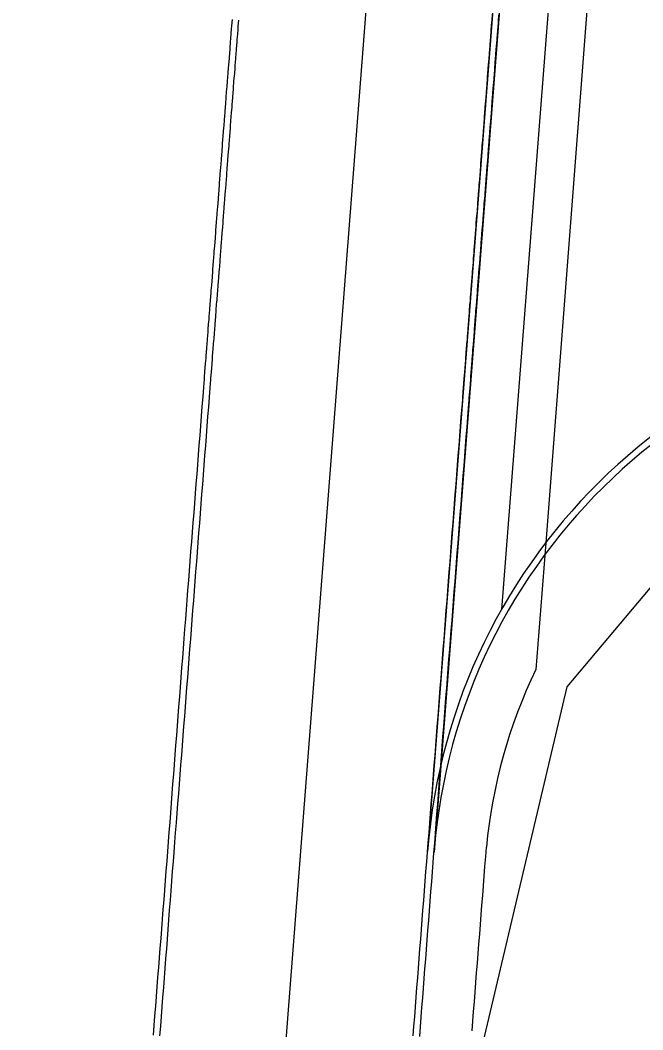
# Model space of a CAD drawing. Extents: x 2145380 to 2157287, y 139568 to 149130.
# Drawn here: x 2151024.3 to 2151088.5, y 140876.6 to 140980.6 of the extents above; entities that cross this region are included whole.
import ezdxf

# ---------------------------------------------------------------- set-up
doc = ezdxf.new("R2010")
doc.units = 0
doc.layers.add('PR_PREVIOUSLY CONSTRUCTED', color=7, linetype='Continuous')
doc.layers.add('TOPO_Tree', color=7, linetype='Continuous')

msp = doc.modelspace()

# ---------------------------------------------------------------- linework, layer by layer
at = {"layer": 'PR_PREVIOUSLY CONSTRUCTED'}
for p, q in [((2151024.34, 140522.26), (2151080.29, 141243.23)), ((2151080.3, 141075.25), (2151066.31, 140894.93)), ((2151080.97, 141075.2), (2151066.98, 140894.88)), ((2151083.98, 141049.43), (2151073.93, 140919.87)), ((2151087.41, 141041.94), (2151078.48, 140926.74))]:
    msp.add_line(p, q, dxfattribs=at)
for points in [[(2151064.84, 140875.92), (2151064.91, 140876.92), (2151064.99, 140877.91), (2151065.07, 140878.91), (2151065.15, 140879.91), (2151065.22, 140880.9), (2151065.3, 140881.9), (2151065.38, 140882.9), (2151065.45, 140883.89), (2151065.53, 140884.89), (2151065.61, 140885.89), (2151065.69, 140886.89), (2151065.76, 140887.88), (2151065.84, 140888.88), (2151065.92, 140889.88), (2151066, 140890.87), (2151066.07, 140891.87), (2151066.15, 140892.87), (2151066.23, 140893.86), (2151066.31, 140894.86), (2151066.38, 140895.86), (2151066.46, 140896.86), (2151066.54, 140897.85), (2151066.62, 140898.85), (2151066.69, 140899.85), (2151066.77, 140900.84), (2151066.85, 140901.84), (2151066.92, 140902.84), (2151067, 140903.83), (2151067.08, 140904.83), (2151067.16, 140905.83), (2151067.23, 140906.83), (2151067.31, 140907.82), (2151067.39, 140908.82), (2151067.47, 140909.82), (2151067.54, 140910.81), (2151067.62, 140911.81), (2151067.7, 140912.81), (2151067.78, 140913.8), (2151067.85, 140914.8), (2151067.93, 140915.8), (2151068.01, 140916.8), (2151068.09, 140917.79), (2151068.16, 140918.79), (2151068.24, 140919.79), (2151068.32, 140920.78), (2151068.39, 140921.78), (2151068.47, 140922.78), (2151068.55, 140923.77), (2151068.63, 140924.77), (2151068.7, 140925.77), (2151068.78, 140926.77), (2151068.86, 140927.76), (2151068.94, 140928.76), (2151069.01, 140929.76), (2151069.09, 140930.75), (2151069.17, 140931.75), (2151069.25, 140932.75), (2151069.32, 140933.74), (2151069.4, 140934.74), (2151069.48, 140935.74), (2151069.56, 140936.74), (2151069.63, 140937.73), (2151069.71, 140938.73), (2151069.79, 140939.73), (2151069.86, 140940.72), (2151069.93, 140941.53), (2151069.94, 140941.72), (2151069.99, 140942.34), (2151070.02, 140942.72), (2151070.05, 140943.15), (2151070.1, 140943.71), (2151070.12, 140943.96), (2151070.17, 140944.71), (2151070.18, 140944.77), (2151070.24, 140945.58), (2151070.25, 140945.71), (2151070.3, 140946.39), (2151070.33, 140946.71), (2151070.37, 140947.2), (2151070.41, 140947.7), (2151070.43, 140948.01), (2151070.48, 140948.7), (2151070.49, 140948.82), (2151070.56, 140949.63), (2151070.56, 140949.7), (2151070.62, 140950.44), (2151070.64, 140950.69), (2151070.68, 140951.25), (2151070.72, 140951.69), (2151070.74, 140952.06), (2151070.79, 140952.69), (2151070.81, 140952.87), (2151070.87, 140953.68), (2151070.87, 140953.68), (2151070.93, 140954.49), (2151070.95, 140954.68), (2151071, 140955.3), (2151071.03, 140955.68), (2151071.06, 140956.11), (2151071.1, 140956.68), (2151071.12, 140956.92), (2151071.18, 140957.67), (2151071.18, 140957.73), (2151071.25, 140958.54), (2151071.26, 140958.67), (2151071.31, 140959.35), (2151071.33, 140959.67), (2151071.37, 140960.16), (2151071.41, 140960.66), (2151071.44, 140960.96), (2151071.49, 140961.66), (2151071.5, 140961.77), (2151071.56, 140962.58), (2151071.57, 140962.66), (2151071.62, 140963.39), (2151071.64, 140963.65), (2151071.69, 140964.2), (2151071.72, 140964.65), (2151071.75, 140965.01), (2151071.8, 140965.65), (2151071.81, 140965.82), (2151071.88, 140966.63), (2151071.88, 140966.65), (2151071.94, 140967.44), (2151071.95, 140967.64), (2151072, 140968.25), (2151072.03, 140968.64), (2151072.06, 140969.06), (2151072.11, 140969.64), (2151072.13, 140969.87), (2151072.19, 140970.63), (2151072.19, 140970.68), (2151072.25, 140971.49), (2151072.26, 140971.63), (2151072.31, 140972.3), (2151072.34, 140972.63), (2151072.38, 140973.11), (2151072.42, 140973.62), (2151072.44, 140973.92), (2151072.5, 140974.62), (2151072.5, 140974.73), (2151072.57, 140975.54), (2151072.57, 140975.62), (2151072.63, 140976.35), (2151072.65, 140976.62), (2151072.69, 140977.16), (2151072.73, 140977.61), (2151072.75, 140977.97), (2151072.8, 140978.61), (2151072.82, 140978.78), (2151072.88, 140979.59), (2151072.88, 140979.61), (2151072.94, 140980.4), (2151072.96, 140980.6), (2151073.01, 140981.21)], [(2151065.5, 140875.87), (2151065.58, 140876.86), (2151065.66, 140877.86), (2151065.73, 140878.86), (2151065.81, 140879.86), (2151065.89, 140880.85), (2151065.97, 140881.85), (2151066.04, 140882.85), (2151066.12, 140883.84), (2151066.2, 140884.84), (2151066.28, 140885.84), (2151066.35, 140886.83), (2151066.43, 140887.83), (2151066.51, 140888.83), (2151066.58, 140889.83), (2151066.66, 140890.82), (2151066.74, 140891.82), (2151066.82, 140892.82), (2151066.89, 140893.81), (2151066.97, 140894.81), (2151067.05, 140895.81), (2151067.13, 140896.8), (2151067.2, 140897.8), (2151067.28, 140898.8), (2151067.36, 140899.8), (2151067.44, 140900.79), (2151067.51, 140901.79), (2151067.59, 140902.79), (2151067.67, 140903.78), (2151067.75, 140904.78), (2151067.82, 140905.78), (2151067.9, 140906.77), (2151067.98, 140907.77), (2151068.05, 140908.77), (2151068.13, 140909.77), (2151068.21, 140910.76), (2151068.29, 140911.76), (2151068.36, 140912.76), (2151068.44, 140913.75), (2151068.52, 140914.75), (2151068.6, 140915.75), (2151068.67, 140916.74), (2151068.75, 140917.74), (2151068.83, 140918.74), (2151068.91, 140919.74), (2151068.98, 140920.73), (2151069.06, 140921.73), (2151069.14, 140922.73), (2151069.22, 140923.72), (2151069.29, 140924.72), (2151069.37, 140925.72), (2151069.45, 140926.71), (2151069.52, 140927.71), (2151069.6, 140928.71), (2151069.68, 140929.71), (2151069.76, 140930.7), (2151069.83, 140931.7), (2151069.91, 140932.7), (2151069.99, 140933.69), (2151070.07, 140934.69), (2151070.14, 140935.69), (2151070.22, 140936.68), (2151070.3, 140937.68), (2151070.38, 140938.68), (2151070.45, 140939.68), (2151070.53, 140940.67), (2151070.59, 140941.48), (2151070.61, 140941.67), (2151070.66, 140942.29), (2151070.69, 140942.67), (2151070.72, 140943.1), (2151070.76, 140943.66), (2151070.78, 140943.91), (2151070.84, 140944.66), (2151070.84, 140944.72), (2151070.91, 140945.53), (2151070.92, 140945.66), (2151070.97, 140946.34), (2151070.99, 140946.65), (2151071.03, 140947.15), (2151071.07, 140947.65), (2151071.1, 140947.96), (2151071.15, 140948.65), (2151071.16, 140948.77), (2151071.22, 140949.58), (2151071.23, 140949.65), (2151071.28, 140950.39), (2151071.3, 140950.64), (2151071.35, 140951.2), (2151071.38, 140951.64), (2151071.41, 140952.01), (2151071.46, 140952.64), (2151071.47, 140952.82), (2151071.54, 140953.63), (2151071.54, 140953.63), (2151071.6, 140954.44), (2151071.61, 140954.63), (2151071.66, 140955.25), (2151071.69, 140955.63), (2151071.72, 140956.06), (2151071.77, 140956.62), (2151071.79, 140956.86), (2151071.85, 140957.62), (2151071.85, 140957.67), (2151071.91, 140958.48), (2151071.92, 140958.62), (2151071.98, 140959.29), (2151072, 140959.62), (2151072.04, 140960.1), (2151072.08, 140960.61), (2151072.1, 140960.91), (2151072.15, 140961.61), (2151072.16, 140961.72), (2151072.23, 140962.53), (2151072.23, 140962.61), (2151072.29, 140963.34), (2151072.31, 140963.6), (2151072.35, 140964.15), (2151072.39, 140964.6), (2151072.42, 140964.96), (2151072.46, 140965.6), (2151072.48, 140965.77), (2151072.54, 140966.58), (2151072.54, 140966.59), (2151072.6, 140967.39), (2151072.62, 140967.59), (2151072.67, 140968.2), (2151072.7, 140968.59), (2151072.73, 140969.01), (2151072.77, 140969.59), (2151072.79, 140969.82), (2151072.85, 140970.58), (2151072.85, 140970.63), (2151072.92, 140971.44), (2151072.93, 140971.58), (2151072.98, 140972.25), (2151073.01, 140972.58), (2151073.04, 140973.06), (2151073.08, 140973.57), (2151073.11, 140973.87), (2151073.16, 140974.57), (2151073.17, 140974.68), (2151073.23, 140975.49), (2151073.24, 140975.57), (2151073.29, 140976.3), (2151073.32, 140976.56), (2151073.36, 140977.11), (2151073.39, 140977.56), (2151073.42, 140977.92), (2151073.47, 140978.56), (2151073.48, 140978.72), (2151073.55, 140979.53), (2151073.55, 140979.56), (2151073.61, 140980.34), (2151073.62, 140980.55), (2151073.67, 140981.15)], [(2151038.07, 140875.99), (2151038.15, 140876.99), (2151038.23, 140877.98), (2151038.31, 140878.98), (2151038.38, 140879.98), (2151038.46, 140880.97), (2151038.54, 140881.97), (2151038.62, 140882.97), (2151038.69, 140883.97), (2151038.77, 140884.96), (2151038.85, 140885.96), (2151038.92, 140886.96), (2151039, 140887.95), (2151039.08, 140888.95), (2151039.16, 140889.95), (2151039.23, 140890.94), (2151039.31, 140891.94), (2151039.39, 140892.94), (2151039.47, 140893.94), (2151039.54, 140894.93), (2151039.62, 140895.93), (2151039.7, 140896.93), (2151039.78, 140897.92), (2151039.85, 140898.92), (2151039.93, 140899.92), (2151040.01, 140900.91), (2151040.08, 140901.91), (2151040.16, 140902.91), (2151040.24, 140903.91), (2151040.32, 140904.9), (2151040.39, 140905.9), (2151040.47, 140906.9), (2151040.55, 140907.89), (2151040.63, 140908.89), (2151040.7, 140909.89), (2151040.78, 140910.88), (2151040.86, 140911.88), (2151040.94, 140912.88), (2151041.01, 140913.88), (2151041.09, 140914.87), (2151041.17, 140915.87), (2151041.25, 140916.87), (2151041.32, 140917.86), (2151041.4, 140918.86), (2151041.48, 140919.86), (2151041.55, 140920.85), (2151041.63, 140921.85), (2151041.71, 140922.85), (2151041.79, 140923.85), (2151041.86, 140924.84), (2151041.94, 140925.84), (2151042.02, 140926.84), (2151042.1, 140927.83), (2151042.17, 140928.83), (2151042.25, 140929.83), (2151042.33, 140930.82), (2151042.41, 140931.82), (2151042.48, 140932.82), (2151042.56, 140933.82), (2151042.64, 140934.81), (2151042.72, 140935.81), (2151042.79, 140936.81), (2151042.87, 140937.8), (2151042.95, 140938.8), (2151043.02, 140939.8), (2151043.1, 140940.79), (2151043.18, 140941.79), (2151043.26, 140942.79), (2151043.32, 140943.6), (2151043.33, 140943.79), (2151043.38, 140944.41), (2151043.41, 140944.78), (2151043.45, 140945.22), (2151043.49, 140945.78), (2151043.51, 140946.03), (2151043.57, 140946.78), (2151043.57, 140946.84), (2151043.63, 140947.65), (2151043.64, 140947.77), (2151043.7, 140948.46), (2151043.72, 140948.77), (2151043.76, 140949.27), (2151043.8, 140949.77), (2151043.82, 140950.08), (2151043.88, 140950.76), (2151043.89, 140950.88), (2151043.95, 140951.69), (2151043.95, 140951.76), (2151044.01, 140952.5), (2151044.03, 140952.76), (2151044.07, 140953.31), (2151044.11, 140953.76), (2151044.14, 140954.12), (2151044.19, 140954.75), (2151044.2, 140954.93), (2151044.26, 140955.74), (2151044.26, 140955.75), (2151044.32, 140956.55), (2151044.34, 140956.75), (2151044.39, 140957.36), (2151044.42, 140957.74), (2151044.45, 140958.17), (2151044.49, 140958.74), (2151044.51, 140958.98), (2151044.57, 140959.74), (2151044.58, 140959.79), (2151044.64, 140960.6), (2151044.65, 140960.73), (2151044.7, 140961.41), (2151044.73, 140961.73), (2151044.76, 140962.22), (2151044.8, 140962.73), (2151044.83, 140963.03), (2151044.88, 140963.73), (2151044.89, 140963.84), (2151044.95, 140964.65), (2151044.96, 140964.72), (2151045.02, 140965.46), (2151045.04, 140965.72), (2151045.08, 140966.27), (2151045.11, 140966.72), (2151045.14, 140967.08), (2151045.19, 140967.71), (2151045.2, 140967.89), (2151045.27, 140968.7), (2151045.27, 140968.71), (2151045.33, 140969.51), (2151045.35, 140969.71), (2151045.39, 140970.32), (2151045.42, 140970.7), (2151045.46, 140971.13), (2151045.5, 140971.7), (2151045.52, 140971.94), (2151045.58, 140972.7), (2151045.58, 140972.74), (2151045.64, 140973.55), (2151045.66, 140973.7), (2151045.71, 140974.36), (2151045.73, 140974.69), (2151045.77, 140975.17), (2151045.81, 140975.69), (2151045.83, 140975.98), (2151045.89, 140976.69), (2151045.9, 140976.79), (2151045.96, 140977.6), (2151045.96, 140977.68), (2151046.02, 140978.41), (2151046.04, 140978.68), (2151046.08, 140979.22), (2151046.12, 140979.68), (2151046.15, 140980.03), (2151046.2, 140980.67)], [(2151038.74, 140875.94), (2151038.82, 140876.93), (2151038.89, 140877.93), (2151038.97, 140878.93), (2151039.05, 140879.93), (2151039.13, 140880.92), (2151039.2, 140881.92), (2151039.28, 140882.92), (2151039.36, 140883.91), (2151039.44, 140884.91), (2151039.51, 140885.91), (2151039.59, 140886.9), (2151039.67, 140887.9), (2151039.74, 140888.9), (2151039.82, 140889.9), (2151039.9, 140890.89), (2151039.98, 140891.89), (2151040.05, 140892.89), (2151040.13, 140893.88), (2151040.21, 140894.88), (2151040.29, 140895.88), (2151040.36, 140896.87), (2151040.44, 140897.87), (2151040.52, 140898.87), (2151040.6, 140899.87), (2151040.67, 140900.86), (2151040.75, 140901.86), (2151040.83, 140902.86), (2151040.91, 140903.85), (2151040.98, 140904.85), (2151041.06, 140905.85), (2151041.14, 140906.84), (2151041.21, 140907.84), (2151041.29, 140908.84), (2151041.37, 140909.84), (2151041.45, 140910.83), (2151041.52, 140911.83), (2151041.6, 140912.83), (2151041.68, 140913.82), (2151041.76, 140914.82), (2151041.83, 140915.82), (2151041.91, 140916.81), (2151041.99, 140917.81), (2151042.07, 140918.81), (2151042.14, 140919.81), (2151042.22, 140920.8), (2151042.3, 140921.8), (2151042.38, 140922.8), (2151042.45, 140923.79), (2151042.53, 140924.79), (2151042.61, 140925.79), (2151042.68, 140926.78), (2151042.76, 140927.78), (2151042.84, 140928.78), (2151042.92, 140929.78), (2151042.99, 140930.77), (2151043.07, 140931.77), (2151043.15, 140932.77), (2151043.23, 140933.76), (2151043.3, 140934.76), (2151043.38, 140935.76), (2151043.46, 140936.75), (2151043.54, 140937.75), (2151043.61, 140938.75), (2151043.69, 140939.75), (2151043.77, 140940.74), (2151043.85, 140941.74), (2151043.92, 140942.74), (2151043.99, 140943.55), (2151044, 140943.73), (2151044.05, 140944.36), (2151044.08, 140944.73), (2151044.11, 140945.17), (2151044.15, 140945.73), (2151044.17, 140945.98), (2151044.23, 140946.72), (2151044.24, 140946.79), (2151044.3, 140947.59), (2151044.31, 140947.72), (2151044.36, 140948.4), (2151044.39, 140948.72), (2151044.43, 140949.21), (2151044.46, 140949.72), (2151044.49, 140950.02), (2151044.54, 140950.71), (2151044.55, 140950.83), (2151044.61, 140951.64), (2151044.62, 140951.71), (2151044.68, 140952.45), (2151044.7, 140952.71), (2151044.74, 140953.26), (2151044.77, 140953.7), (2151044.8, 140954.07), (2151044.85, 140954.7), (2151044.86, 140954.88), (2151044.93, 140955.69), (2151044.93, 140955.7), (2151044.99, 140956.5), (2151045.01, 140956.69), (2151045.05, 140957.31), (2151045.08, 140957.69), (2151045.12, 140958.12), (2151045.16, 140958.69), (2151045.18, 140958.93), (2151045.24, 140959.69), (2151045.24, 140959.74), (2151045.3, 140960.55), (2151045.32, 140960.68), (2151045.37, 140961.36), (2151045.39, 140961.68), (2151045.43, 140962.17), (2151045.47, 140962.68), (2151045.49, 140962.98), (2151045.55, 140963.67), (2151045.56, 140963.79), (2151045.62, 140964.6), (2151045.62, 140964.67), (2151045.68, 140965.41), (2151045.7, 140965.67), (2151045.74, 140966.22), (2151045.78, 140966.66), (2151045.81, 140967.03), (2151045.86, 140967.66), (2151045.87, 140967.84), (2151045.93, 140968.65), (2151045.93, 140968.66), (2151046, 140969.45), (2151046.01, 140969.66), (2151046.06, 140970.26), (2151046.09, 140970.65), (2151046.12, 140971.07), (2151046.17, 140971.65), (2151046.18, 140971.88), (2151046.24, 140972.65), (2151046.25, 140972.69), (2151046.31, 140973.5), (2151046.32, 140973.64), (2151046.37, 140974.31), (2151046.4, 140974.64), (2151046.44, 140975.12), (2151046.48, 140975.64), (2151046.5, 140975.93), (2151046.55, 140976.63), (2151046.56, 140976.74), (2151046.62, 140977.55), (2151046.63, 140977.63), (2151046.69, 140978.36), (2151046.71, 140978.63), (2151046.75, 140979.17), (2151046.79, 140979.63), (2151046.81, 140979.98), (2151046.86, 140980.62)], [(2151078.48, 140926.74), (2151077.46, 140913.69)], [(2151070.9, 140876.45), (2151070.98, 140877.45), (2151071.06, 140878.44), (2151071.14, 140879.44), (2151071.21, 140880.44), (2151071.29, 140881.44), (2151071.37, 140882.43), (2151071.44, 140883.43), (2151071.52, 140884.43), (2151071.6, 140885.42), (2151071.68, 140886.42), (2151071.75, 140887.42), (2151071.83, 140888.41), (2151071.91, 140889.41), (2151071.99, 140890.41), (2151072.06, 140891.41), (2151072.14, 140892.4), (2151072.22, 140893.4), (2151072.3, 140894.4), (2151072.37, 140895.39), (2151072.37, 140895.39)]]:
    msp.add_lwpolyline(points, dxfattribs=at)
for radius, start, end in [(60, 91.1719, 175.5629), (59.33, 91.1719, 175.5629), (54, 154.3264, 174.5767)]:
    msp.add_arc((2151126.13, 140890.29), radius, start, end, dxfattribs=at)
at = {"layer": 'TOPO_Tree'}
msp.add_lwpolyline([(2151445.18, 140947.89), (2151420.82, 140947.46), (2151328.06, 140943.84), (2151236.48, 140943.46), (2151157.97, 140945.53), (2151126.34, 140942.83), (2151108.69, 140937.48), (2151091.58, 140924.88), (2151080.67, 140911.9), (2151069.39, 140864.17), (2151059.56, 140742.95), (2151055.53, 140643.54)], dxfattribs=at)

doc.saveas('drawing.dxf')
